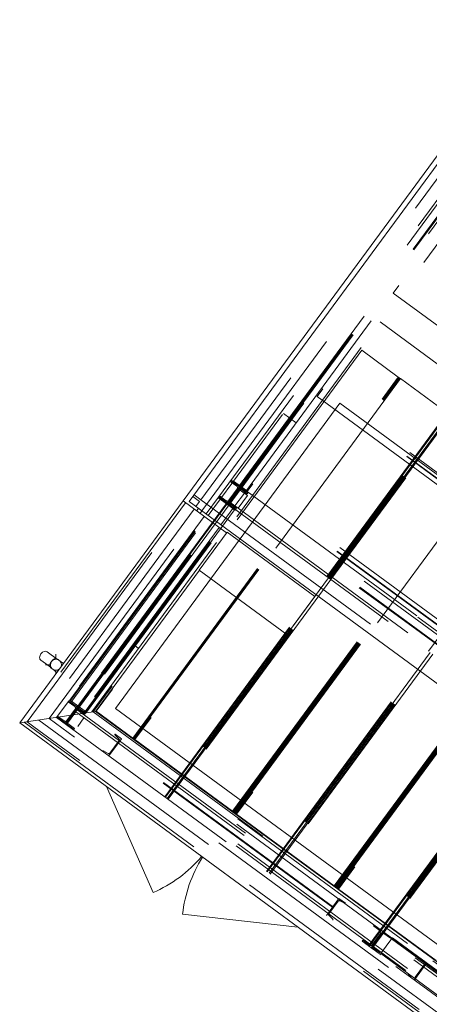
# Model space of a CAD drawing. Header units: metres. Extents: x 135583 to 135939, y 457896 to 458258.
# Tile 547 of 599: x 135729 to 135733, y 458180 to 458189. Entities that reach past the tile are written whole.
import ezdxf

# ---------------------------------------------------------------- set-up
doc = ezdxf.new("R2010")
doc.units = ezdxf.units.M
doc.linetypes.add('Hidden', pattern=[4, 2, -2])
doc.layers.add('NIEUWE INSTALLATIE', color=250, linetype='Continuous', lineweight=0)

msp = doc.modelspace()

# ---------------------------------------------------------------- linework, layer by layer
at = {"layer": 'NIEUWE INSTALLATIE'}
for p, q in [((135734.0771, 458189.3803), (135730.7142, 458184.8028)), ((135734.0878, 458189.3104), (135730.7722, 458184.7974)), ((135730.0716, 458182.8304), (135732.2031, 458185.7316)), ((135730.0716, 458182.8304), (135732.2031, 458185.7316)), ((135732.2031, 458185.7316), (135741.3902, 458178.982)), ((135732.2031, 458185.7316), (135741.3902, 458178.982)), ((135729.163, 458182.6914), (135730.7142, 458184.8028)), ((135730.7142, 458184.8028), (135731.1272, 458184.4994)), ((135730.7722, 458184.7974), (135740.9264, 458177.3373)), ((135730.8431, 458184.7081), (135730.8609, 458184.7323)), ((135730.8931, 458184.7086), (135730.8754, 458184.6844)), ((135731.1331, 458184.5074), (135730.8673, 458184.1456)), ((135731.9672, 458183.8947), (135731.1331, 458184.5074)), ((135729.8843, 458182.8017), (135730.8701, 458184.1435)), ((135730.8673, 458184.1456), (135731.7014, 458183.5328)), ((135731.7014, 458183.5328), (135731.9672, 458183.8947)), ((135729.5232, 458183.2953), (135729.4231, 458183.3689)), ((135729.3639, 458183.2883), (135729.464, 458183.2147)), ((135729.5075, 458183.2952), (135729.5075, 458183.3448)), ((135729.5788, 458183.2574), (135729.5385, 458183.287)), ((135729.4075, 458183.2448), (135729.4566, 458183.2448)), ((135729.4765, 458183.2026), (135729.5168, 458183.173)), ((135729.5075, 458183.1604), (135729.5075, 458183.1825)), ((135739.2587, 458176.0808), (135730.0716, 458182.8304)), ((135739.2587, 458176.0808), (135730.0716, 458182.8304)), ((135729.8843, 458182.8017), (135729.163, 458182.6914)), ((135739.2874, 458175.8935), (135729.8843, 458182.8017)), ((135739.3977, 458175.1721), (135729.163, 458182.6914)), ((135729.9864, 458182.0864), (135730.4291, 458181.0778)), ((135731.8047, 458180.7505), (135730.7099, 458180.8715))]:
    msp.add_line(p, q, dxfattribs=at)
at = {"layer": 'NIEUWE INSTALLATIE', "linetype": 'Hidden'}
for p, q in [((135734.1049, 458189.1985), (135730.8841, 458184.8145)), ((135734.1049, 458189.1985), (135730.8841, 458184.8145)), ((135730.8931, 458184.7086), (135734.1199, 458189.1007)), ((135730.8931, 458184.7086), (135734.1199, 458189.1007)), ((135734.1306, 458189.0308), (135731.0518, 458184.8402)), ((135734.1306, 458189.0308), (135731.0518, 458184.8402)), ((135731.1324, 458184.781), (135734.2112, 458188.9716)), ((135731.1324, 458184.781), (135734.2112, 458188.9716)), ((135731.1364, 458184.778), (135734.2152, 458188.9686)), ((135731.1364, 458184.778), (135734.2152, 458188.9686)), ((135731.1445, 458184.7721), (135734.2233, 458188.9627)), ((135731.1445, 458184.7721), (135734.2233, 458188.9627)), ((135731.1457, 458184.7712), (135734.2245, 458188.9618)), ((135731.1457, 458184.7712), (135734.2245, 458188.9618)), ((135734.2313, 458188.9568), (135731.1525, 458184.7662)), ((135734.2313, 458188.9568), (135731.1525, 458184.7662)), ((135734.2313, 458188.9568), (135731.1526, 458184.7661)), ((135734.2313, 458188.9568), (135731.1526, 458184.7661)), ((135734.0278, 458188.8486), (135731.1949, 458184.9927)), ((135734.0278, 458188.8486), (135731.1949, 458184.9927)), ((135734.0853, 458188.8063), (135731.2525, 458184.9504)), ((135734.0853, 458188.8063), (135731.2525, 458184.9504)), ((135734.0911, 458188.8021), (135731.2582, 458184.9462)), ((135734.0911, 458188.8021), (135731.2582, 458184.9462)), ((135734.0856, 458188.8091), (135731.3017, 458185.0199)), ((135734.0856, 458188.8091), (135731.3017, 458185.0199)), ((135731.2499, 458184.9494), (135734.0338, 458188.7386)), ((135731.2499, 458184.9494), (135734.0338, 458188.7386)), ((135731.3158, 458184.9039), (135734.1486, 458188.7598)), ((135731.3158, 458184.9039), (135734.1486, 458188.7598)), ((135734.184, 458188.6813), (135732.5855, 458186.5054)), ((135734.184, 458188.6813), (135732.5855, 458186.5054)), ((135734.184, 458188.6813), (135732.5855, 458186.5054)), ((135734.184, 458188.6813), (135732.5855, 458186.5054)), ((135732.0793, 458184.0853), (135735.1581, 458188.2759)), ((135732.0793, 458184.0853), (135735.1581, 458188.2759)), ((135732.0862, 458184.0802), (135735.1649, 458188.2709)), ((135732.0862, 458184.0802), (135735.1649, 458188.2709)), ((135732.0874, 458184.0794), (135735.1661, 458188.27)), ((135732.0874, 458184.0794), (135735.1661, 458188.27)), ((135735.1742, 458188.264), (135732.0955, 458184.0734)), ((135735.1742, 458188.264), (135732.0955, 458184.0734)), ((135732.1035, 458184.0675), (135735.1823, 458188.2581)), ((135732.1035, 458184.0675), (135735.1823, 458188.2581)), ((135732.1116, 458184.0616), (135735.1903, 458188.2522)), ((135732.1116, 458184.0616), (135735.1903, 458188.2522)), ((135732.1128, 458184.0607), (135735.1916, 458188.2513)), ((135732.1128, 458184.0607), (135735.1916, 458188.2513)), ((135735.1983, 458188.2463), (135732.1196, 458184.0557)), ((135735.1984, 458188.2463), (135732.1196, 458184.0557)), ((135735.1983, 458188.2463), (135732.1196, 458184.0557)), ((135735.1984, 458188.2463), (135732.1196, 458184.0557)), ((135733.0464, 458183.3748), (135736.1252, 458187.5654)), ((135733.0464, 458183.3748), (135736.1252, 458187.5654)), ((135732.7096, 458186.7796), (135732.7635, 458186.8529)), ((135732.7096, 458186.7796), (135732.7635, 458186.8529)), ((135738.4245, 458182.6939), (135732.7635, 458186.8529)), ((135738.4245, 458182.6939), (135732.7635, 458186.8529)), ((135732.7096, 458186.7796), (135738.3706, 458182.6206)), ((135732.7096, 458186.7796), (135738.3706, 458182.6206)), ((135738.396, 458182.6551), (135732.735, 458186.8141)), ((135738.396, 458182.6551), (135732.735, 458186.8141)), ((135738.3992, 458182.6594), (135732.7381, 458186.8184)), ((135738.3992, 458182.6594), (135732.7381, 458186.8184)), ((135732.5855, 458186.5054), (135741.1077, 458180.2443)), ((135732.5855, 458186.5054), (135741.1077, 458180.2443)), ((135732.5855, 458186.5054), (135741.1077, 458180.2443)), ((135732.5855, 458186.5054), (135741.1077, 458180.2443)), ((135732.4078, 458186.2636), (135729.8619, 458182.7983)), ((135732.4078, 458186.2636), (135729.8619, 458182.7983)), ((135732.4078, 458186.2636), (135729.8619, 458182.7983)), ((135732.4078, 458186.2636), (135729.8619, 458182.7983)), ((135732.4121, 458186.2357), (135729.8899, 458182.8026)), ((135732.4121, 458186.2357), (135729.8899, 458182.8026)), ((135741.8367, 458179.3364), (135732.4078, 458186.2636)), ((135741.8367, 458179.3364), (135732.4078, 458186.2636)), ((135741.8367, 458179.3364), (135732.4078, 458186.2636)), ((135741.8367, 458179.3364), (135732.4078, 458186.2636)), ((135732.7586, 458185.9811), (135732.4121, 458186.2357)), ((135732.7586, 458185.9811), (135732.4121, 458186.2357)), ((135730.2364, 458182.548), (135732.7586, 458185.9811)), ((135730.2364, 458182.548), (135732.7586, 458185.9811)), ((135730.2405, 458182.545), (135732.7627, 458185.9781)), ((135730.2405, 458182.545), (135732.7627, 458185.9781)), ((135730.2485, 458182.5391), (135732.7707, 458185.9722)), ((135730.2485, 458182.5391), (135732.7707, 458185.9722)), ((135732.7787, 458185.9663), (135730.2565, 458182.5332)), ((135732.7787, 458185.9663), (135730.2565, 458182.5332)), ((135732.7586, 458185.9811), (135732.7627, 458185.9781)), ((135732.7586, 458185.9811), (135732.7627, 458185.9781)), ((135732.7627, 458185.9781), (135732.7707, 458185.9722)), ((135732.7627, 458185.9781), (135732.7707, 458185.9722)), ((135732.7707, 458185.9722), (135732.7787, 458185.9663)), ((135732.7707, 458185.9722), (135732.7787, 458185.9663)), ((135733.7056, 458185.2854), (135732.7787, 458185.9663)), ((135733.7056, 458185.2854), (135732.7787, 458185.9663)), ((135731.9873, 458185.7964), (135732.0412, 458185.8698)), ((135731.9873, 458185.7964), (135732.0412, 458185.8698)), ((135737.6737, 458181.6719), (135732.0127, 458185.831)), ((135737.6737, 458181.6719), (135732.0127, 458185.831)), ((135737.6768, 458181.6762), (135732.0158, 458185.8352)), ((135737.6768, 458181.6762), (135732.0158, 458185.8352)), ((135737.7022, 458181.7107), (135732.0412, 458185.8698)), ((135737.7022, 458181.7107), (135732.0412, 458185.8698)), ((135731.9873, 458185.7964), (135737.6483, 458181.6374)), ((135731.9873, 458185.7964), (135737.6483, 458181.6374)), ((135731.667, 458185.6353), (135731.7879, 458185.5465)), ((135731.667, 458185.6353), (135731.7879, 458185.5465)), ((135731.1833, 458181.8523), (135733.7056, 458185.2854)), ((135731.1833, 458181.8523), (135733.7056, 458185.2854)), ((135731.1914, 458181.8464), (135733.7136, 458185.2795)), ((135731.1914, 458181.8464), (135733.7136, 458185.2795)), ((135731.1995, 458181.8405), (135733.7217, 458185.2735)), ((135731.1995, 458181.8405), (135733.7217, 458185.2735)), ((135731.2075, 458181.8345), (135733.7297, 458185.2676)), ((135731.2075, 458181.8345), (135733.7297, 458185.2676)), ((135731.2156, 458181.8286), (135733.7378, 458185.2617)), ((135731.2156, 458181.8286), (135733.7378, 458185.2617)), ((135733.7458, 458185.2558), (135731.2236, 458181.8227)), ((135733.7458, 458185.2558), (135731.2236, 458181.8227)), ((135730.9536, 458184.6642), (135731.1874, 458184.9825)), ((135730.9536, 458184.6642), (135731.1874, 458184.9825)), ((135731.1614, 458184.9892), (135731.2248, 458184.9426)), ((135731.1614, 458184.9892), (135731.2248, 458184.9426)), ((135731.3285, 458184.8789), (135731.1673, 458184.9973)), ((135731.3285, 458184.8789), (135731.1673, 458184.9973)), ((135741.0021, 458177.7781), (135731.1702, 458185.0013)), ((135741.0021, 458177.7781), (135731.1702, 458185.0013)), ((135731.1874, 458184.9825), (135731.1949, 458184.9927)), ((135731.1874, 458184.9825), (135731.1949, 458184.9927)), ((135731.3158, 458184.9039), (135731.1949, 458184.9927)), ((135731.3158, 458184.9039), (135731.1949, 458184.9927)), ((135731.3017, 458185.0199), (135731.2499, 458184.9494)), ((135731.3017, 458185.0199), (135731.2499, 458184.9494)), ((135731.3098, 458185.014), (135731.3017, 458185.0199)), ((135731.3098, 458185.014), (135731.3017, 458185.0199)), ((135731.3132, 458185.0186), (135731.3052, 458185.0246)), ((135731.3132, 458185.0186), (135731.3052, 458185.0246)), ((135731.3132, 458185.0186), (135731.3052, 458185.0246)), ((135731.3242, 458184.8938), (135731.378, 458184.9672)), ((135731.3242, 458184.8938), (135731.378, 458184.9672)), ((135737.0391, 458180.8081), (135731.378, 458184.9672)), ((135737.0391, 458180.8081), (135731.378, 458184.9672)), ((135731.2287, 458184.9175), (135731.1493, 458184.8095)), ((135731.2287, 458184.9175), (135731.1493, 458184.8095)), ((135731.1546, 458184.8056), (135731.2339, 458184.9136)), ((135731.1546, 458184.8056), (135731.2339, 458184.9136)), ((135731.2965, 458184.8776), (135731.2077, 458184.7567)), ((135731.2965, 458184.8776), (135731.2077, 458184.7567)), ((135731.236, 458184.922), (135731.2964, 458184.8776)), ((135731.236, 458184.922), (135731.2964, 458184.8776)), ((135731.2497, 458184.9491), (135731.2499, 458184.9494)), ((135731.2499, 458184.9494), (135731.2497, 458184.9491)), ((135731.2497, 458184.9491), (135731.2499, 458184.9494)), ((135731.2497, 458184.9491), (135731.2499, 458184.9494)), ((135731.2499, 458184.9494), (135731.2497, 458184.9491)), ((135731.2499, 458184.9494), (135731.2497, 458184.9491)), ((135731.2497, 458184.9491), (135731.2578, 458184.9431)), ((135731.2497, 458184.9491), (135731.2578, 458184.9431)), ((135731.2497, 458184.9491), (135731.2578, 458184.9431)), ((135731.2499, 458184.9494), (135731.258, 458184.9435)), ((135731.2499, 458184.9494), (135731.258, 458184.9435)), ((135731.2591, 458184.9175), (135731.3225, 458184.8708)), ((135731.2591, 458184.9175), (135731.3225, 458184.8708)), ((135731.3083, 458184.8937), (135731.2965, 458184.8776)), ((135731.3083, 458184.8937), (135731.2965, 458184.8776)), ((135731.3268, 458184.8553), (135731.2965, 458184.8776)), ((135731.3268, 458184.8553), (135731.2965, 458184.8776)), ((135731.3158, 458184.9039), (135731.3083, 458184.8937)), ((135731.3158, 458184.9039), (135731.3083, 458184.8937)), ((135731.3225, 458184.8708), (135731.3285, 458184.8789)), ((135731.3225, 458184.8708), (135731.3285, 458184.8789)), ((135731.3242, 458184.8938), (135736.9852, 458180.7348)), ((135731.3242, 458184.8938), (135736.9852, 458180.7348)), ((135737.0106, 458180.7693), (135731.3495, 458184.9284)), ((135737.0106, 458180.7693), (135731.3495, 458184.9284)), ((135737.0137, 458180.7736), (135731.3527, 458184.9326)), ((135737.0137, 458180.7736), (135731.3527, 458184.9326)), ((135730.7384, 458184.7851), (135729.2049, 458182.6978)), ((135730.7384, 458184.7851), (135729.2049, 458182.6978)), ((135729.2329, 458182.7021), (135730.7544, 458184.7732)), ((135729.2329, 458182.7021), (135730.7544, 458184.7732)), ((135729.5971, 458182.6827), (135731.1364, 458184.778)), ((135729.5971, 458182.6827), (135731.1364, 458184.778)), ((135729.6063, 458182.6759), (135731.1457, 458184.7711)), ((135729.6063, 458182.6759), (135731.1457, 458184.7711)), ((135729.6403, 458182.9087), (135731.0521, 458184.8304)), ((135729.6403, 458182.9087), (135731.0521, 458184.8304)), ((135729.6459, 458182.9045), (135731.0577, 458184.8263)), ((135729.6459, 458182.9045), (135731.0577, 458184.8263)), ((135729.6967, 458182.8267), (135731.1324, 458184.7809)), ((135729.6967, 458182.8267), (135731.1324, 458184.7809)), ((135731.125, 458184.7768), (135729.7131, 458182.8551)), ((135731.125, 458184.7768), (135729.7131, 458182.8551)), ((135731.1307, 458184.7726), (135729.7189, 458182.8509)), ((135731.1307, 458184.7726), (135729.7189, 458182.8509)), ((135730.8078, 458184.8457), (135730.8722, 458184.7984)), ((135730.8078, 458184.8457), (135730.8722, 458184.7984)), ((135730.884, 458184.8145), (135730.8196, 458184.8619)), ((135730.884, 458184.8145), (135730.8196, 458184.8619)), ((135730.8722, 458184.7984), (135730.8367, 458184.7501)), ((135730.8722, 458184.7984), (135730.8367, 458184.7501)), ((135730.8841, 458184.8145), (135740.9093, 458177.4492)), ((135730.8841, 458184.8145), (135740.9093, 458177.4492)), ((135731.0518, 458184.8401), (135730.9334, 458184.679)), ((135731.0518, 458184.8401), (135730.9334, 458184.679)), ((135731.0473, 458184.834), (135731.0521, 458184.8304)), ((135731.0473, 458184.834), (135731.0521, 458184.8304)), ((135731.0518, 458184.8402), (135740.8836, 458177.6169)), ((135731.0518, 458184.8402), (135740.8836, 458177.6169)), ((135731.0521, 458184.8304), (135731.0577, 458184.8263)), ((135731.0521, 458184.8304), (135731.0577, 458184.8263)), ((135731.0548, 458184.8442), (135731.216, 458184.7258)), ((135731.0548, 458184.8442), (135731.216, 458184.7258)), ((135731.0577, 458184.8263), (135731.067, 458184.8194)), ((135731.0577, 458184.8263), (135731.067, 458184.8194)), ((135731.1242, 458184.8056), (135731.0607, 458184.8522)), ((135731.1242, 458184.8056), (135731.0607, 458184.8522)), ((135731.067, 458184.8194), (135731.0674, 458184.8192)), ((135731.067, 458184.8194), (135731.0674, 458184.8192)), ((135731.0674, 458184.8192), (135731.1883, 458184.7303)), ((135731.0674, 458184.8192), (135731.1883, 458184.7303)), ((135731.2076, 458184.7567), (135731.1472, 458184.8011)), ((135731.2076, 458184.7567), (135731.1472, 458184.8011)), ((135731.2219, 458184.7338), (135731.1584, 458184.7805)), ((135731.2219, 458184.7338), (135731.1584, 458184.7805)), ((135731.238, 458184.7344), (135731.3269, 458184.8553)), ((135731.238, 458184.7344), (135731.3269, 458184.8553)), ((135733.9999, 458182.794), (135731.2803, 458184.792)), ((135733.9999, 458182.794), (135731.2803, 458184.792)), ((135734.0041, 458182.7997), (135731.2845, 458184.7977)), ((135734.0041, 458182.7997), (135731.2845, 458184.7977)), ((135734.0464, 458182.8573), (135731.3269, 458184.8553)), ((135734.0464, 458182.8573), (135731.3269, 458184.8553)), ((135730.8189, 458184.7258), (135729.3447, 458182.7192)), ((135730.8189, 458184.7258), (135729.3447, 458182.7192)), ((135729.4425, 458182.7342), (135730.8753, 458184.6844)), ((135729.4425, 458182.7342), (135730.8753, 458184.6844)), ((135731.1525, 458184.7661), (135729.6132, 458182.6708)), ((135731.1525, 458184.7661), (135729.6132, 458182.6708)), ((135729.7861, 458182.8015), (135731.198, 458184.7232)), ((135729.7861, 458182.8015), (135731.198, 458184.7232)), ((135731.2036, 458184.7191), (135729.7918, 458182.7974)), ((135731.2036, 458184.7191), (135729.7918, 458182.7974)), ((135729.7966, 458182.7938), (135731.2084, 458184.7155)), ((135729.7966, 458182.7938), (135731.2084, 458184.7155)), ((135731.2076, 458184.7567), (135731.0745, 458184.5754)), ((135731.2076, 458184.7567), (135731.0745, 458184.5754)), ((135731.1883, 458184.7303), (135731.1887, 458184.73)), ((135731.1883, 458184.7303), (135731.1887, 458184.73)), ((135731.1887, 458184.73), (135731.198, 458184.7232)), ((135731.1887, 458184.73), (135731.198, 458184.7232)), ((135731.198, 458184.7232), (135731.2036, 458184.7191)), ((135731.198, 458184.7232), (135731.2036, 458184.7191)), ((135731.2036, 458184.7191), (135731.2084, 458184.7155)), ((135731.2036, 458184.7191), (135731.2084, 458184.7155)), ((135731.2077, 458184.7567), (135731.238, 458184.7344)), ((135731.2077, 458184.7567), (135731.238, 458184.7344)), ((135731.216, 458184.7258), (135731.2219, 458184.7338)), ((135731.216, 458184.7258), (135731.2219, 458184.7338)), ((135731.238, 458184.7344), (135733.9576, 458182.7364)), ((135731.238, 458184.7344), (135733.9576, 458182.7364)), ((135730.9156, 458184.6548), (135729.6279, 458182.902)), ((135730.9156, 458184.6548), (135729.6279, 458182.902)), ((135729.648, 458182.8872), (135730.9358, 458184.64)), ((135729.648, 458182.8872), (135730.9358, 458184.64)), ((135731.0567, 458184.5512), (135729.7689, 458182.7984)), ((135731.0567, 458184.5512), (135729.7689, 458182.7984)), ((135729.8494, 458182.7964), (135731.1099, 458184.5121)), ((135729.8494, 458182.7964), (135731.1099, 458184.5121)), ((135732.1504, 458181.1418), (135734.6726, 458184.5749)), ((135732.1504, 458181.1418), (135734.6726, 458184.5749)), ((135732.1584, 458181.1359), (135734.6806, 458184.569)), ((135732.1584, 458181.1359), (135734.6806, 458184.569)), ((135732.1665, 458181.13), (135734.6887, 458184.5631)), ((135732.1665, 458181.13), (135734.6887, 458184.5631)), ((135732.1746, 458181.1241), (135734.6968, 458184.5571)), ((135732.1746, 458181.1241), (135734.6968, 458184.5571)), ((135732.1826, 458181.1182), (135734.7048, 458184.5512)), ((135732.1826, 458181.1182), (135734.7048, 458184.5512)), ((135734.7129, 458184.5453), (135732.1906, 458181.1123)), ((135734.7129, 458184.5453), (135732.1906, 458181.1123)), ((135730.54, 458181.99), (135732.0793, 458184.0852)), ((135730.54, 458181.99), (135732.0793, 458184.0852)), ((135730.5468, 458181.9849), (135732.0861, 458184.0802)), ((135730.5468, 458181.9849), (135732.0861, 458184.0802)), ((135732.0954, 458184.0734), (135730.5561, 458181.9781)), ((135732.0954, 458184.0734), (135730.5561, 458181.9781)), ((135730.5641, 458181.9722), (135732.1035, 458184.0675)), ((135730.5641, 458181.9722), (135732.1035, 458184.0675)), ((135730.5734, 458181.9654), (135732.1128, 458184.0607)), ((135730.5734, 458181.9654), (135732.1128, 458184.0607)), ((135732.1196, 458184.0556), (135730.5802, 458181.9604)), ((135732.1196, 458184.0556), (135730.5802, 458181.9604)), ((135729.8123, 458182.8236), (135730.2556, 458183.427)), ((135729.8123, 458182.8236), (135730.2556, 458183.427)), ((135730.2556, 458183.427), (135730.2927, 458183.3998)), ((135730.2556, 458183.427), (135730.2927, 458183.3998)), ((135731.507, 458181.2795), (135733.0464, 458183.3747)), ((135731.507, 458181.2795), (135733.0464, 458183.3747)), ((135731.5139, 458181.2745), (135733.0532, 458183.3697)), ((135731.5139, 458181.2745), (135733.0532, 458183.3697)), ((135733.0625, 458183.3629), (135731.5231, 458181.2676)), ((135733.0625, 458183.3629), (135731.5231, 458181.2676)), ((135731.5312, 458181.2617), (135733.0705, 458183.357)), ((135731.5312, 458181.2617), (135733.0705, 458183.357)), ((135731.5405, 458181.2549), (135733.0798, 458183.3502)), ((135731.5405, 458181.2549), (135733.0798, 458183.3502)), ((135733.0867, 458183.3451), (135731.5473, 458181.2499)), ((135733.0867, 458183.3451), (135731.5473, 458181.2499)), ((135729.6279, 458182.902), (135729.622, 458182.8939)), ((135729.6279, 458182.902), (135729.622, 458182.8939)), ((135729.785, 458182.7866), (135729.6279, 458182.902)), ((135729.785, 458182.7866), (135729.6279, 458182.902)), ((135729.6403, 458182.9087), (135729.6354, 458182.9122)), ((135729.6403, 458182.9087), (135729.6354, 458182.9122)), ((135729.6459, 458182.9045), (135729.6403, 458182.9087)), ((135729.6459, 458182.9045), (135729.6403, 458182.9087)), ((135729.6552, 458182.8977), (135729.6459, 458182.9045)), ((135729.6552, 458182.8977), (135729.6459, 458182.9045)), ((135729.6555, 458182.8975), (135729.6552, 458182.8977)), ((135729.6555, 458182.8975), (135729.6552, 458182.8977)), ((135729.7764, 458182.8086), (135729.6556, 458182.8974)), ((135729.7764, 458182.8086), (135729.6556, 458182.8974)), ((135729.6219, 458182.8939), (135729.5214, 458182.757)), ((135729.6219, 458182.8939), (135729.5214, 458182.757)), ((135729.6893, 458182.8222), (135729.61, 458182.7142)), ((135729.6893, 458182.8222), (135729.61, 458182.7142)), ((135729.6152, 458182.7103), (135729.6945, 458182.8183)), ((135729.6152, 458182.7103), (135729.6945, 458182.8183)), ((135729.622, 458182.8939), (135729.6854, 458182.8473)), ((135729.622, 458182.8939), (135729.6854, 458182.8473)), ((135729.6226, 458182.7259), (135729.6818, 458182.8065)), ((135729.6226, 458182.7259), (135729.6818, 458182.8065)), ((135729.6818, 458182.8065), (135739.3525, 458175.7017)), ((135729.6818, 458182.8065), (135739.3525, 458175.7017)), ((135729.6819, 458182.8066), (135729.6966, 458182.8267)), ((135729.6819, 458182.8066), (135729.6966, 458182.8267)), ((135729.6966, 458182.8267), (135739.3673, 458175.7218)), ((135729.6966, 458182.8267), (135739.3673, 458175.7218)), ((135729.7197, 458182.8222), (135729.7832, 458182.7755)), ((135729.7197, 458182.8222), (135729.7832, 458182.7755)), ((135729.7769, 458182.8083), (135729.7765, 458182.8086)), ((135729.7769, 458182.8083), (135729.7765, 458182.8086)), ((135729.7861, 458182.8015), (135729.7769, 458182.8083)), ((135729.7861, 458182.8015), (135729.7769, 458182.8083)), ((135729.8123, 458182.8236), (135729.785, 458182.7865)), ((135729.8123, 458182.8236), (135729.785, 458182.7865)), ((135729.3447, 458182.7192), (135739.386, 458175.342)), ((135729.3447, 458182.7192), (135739.386, 458175.342)), ((135729.4425, 458182.7342), (135729.6843, 458182.5565)), ((135729.4425, 458182.7342), (135729.6843, 458182.5565)), ((135729.5154, 458182.7488), (135729.5124, 458182.7449)), ((135729.5154, 458182.7488), (135729.5124, 458182.7449)), ((135729.5124, 458182.7449), (135739.3443, 458175.5216)), ((135729.5124, 458182.7449), (135739.3443, 458175.5216)), ((135729.5213, 458182.7569), (135729.5154, 458182.7489)), ((135729.5213, 458182.7569), (135729.5154, 458182.7489)), ((135729.5154, 458182.7489), (135729.6766, 458182.6305)), ((135729.5154, 458182.7489), (135729.6766, 458182.6305)), ((135729.5848, 458182.7103), (135729.5213, 458182.7569)), ((135729.5848, 458182.7103), (135729.5213, 458182.7569)), ((135729.6078, 458182.7058), (135729.6226, 458182.7259)), ((135729.6078, 458182.7058), (135729.6226, 458182.7259)), ((135739.2933, 458175.6211), (135729.6226, 458182.7259)), ((135739.2933, 458175.6211), (135729.6226, 458182.7259)), ((135729.7135, 458182.6592), (135729.7727, 458182.7398)), ((135729.7135, 458182.6592), (135729.7727, 458182.7398)), ((135729.7571, 458182.7823), (135729.7689, 458182.7983)), ((135729.7571, 458182.7823), (135729.7689, 458182.7983)), ((135729.7832, 458182.7755), (135729.7891, 458182.7836)), ((135729.7832, 458182.7755), (135729.7891, 458182.7836)), ((135739.284, 458175.8078), (135729.785, 458182.7865)), ((135739.284, 458175.8078), (135729.785, 458182.7865)), ((135729.7918, 458182.7974), (135729.7861, 458182.8015)), ((135729.7918, 458182.7974), (135729.7861, 458182.8015)), ((135729.7966, 458182.7938), (135729.7918, 458182.7974)), ((135729.7966, 458182.7938), (135729.7918, 458182.7974)), ((135739.2927, 458175.8585), (135729.8494, 458182.7964)), ((135739.2927, 458175.8585), (135729.8494, 458182.7964)), ((135729.8619, 458182.7983), (135739.2908, 458175.8711)), ((135729.8619, 458182.7983), (135739.2908, 458175.8711)), ((135729.8619, 458182.7983), (135739.2908, 458175.8711)), ((135729.8619, 458182.7983), (135739.2908, 458175.8711)), ((135729.8899, 458182.8026), (135730.2364, 458182.548)), ((135729.8899, 458182.8026), (135730.2364, 458182.548)), ((135729.2049, 458182.6978), (135739.3953, 458175.2111)), ((135729.2049, 458182.6978), (135739.3953, 458175.2111)), ((135729.2973, 458182.6547), (135729.2329, 458182.7021)), ((135729.2973, 458182.6547), (135729.2329, 458182.7021)), ((135739.4031, 458175.2302), (135729.2973, 458182.6547)), ((135739.4031, 458175.2302), (135729.2973, 458182.6547)), ((135729.593, 458182.6856), (135729.6078, 458182.7058)), ((135729.593, 458182.6856), (135729.6078, 458182.7058)), ((135739.2785, 458175.601), (135729.6078, 458182.7058)), ((135739.2785, 458175.601), (135729.6078, 458182.7058)), ((135729.6825, 458182.6385), (135729.619, 458182.6852)), ((135729.6825, 458182.6385), (135729.619, 458182.6852)), ((135729.6766, 458182.6305), (135729.6825, 458182.6385)), ((135729.6766, 458182.6305), (135729.6825, 458182.6385)), ((135735.3621, 458178.5678), (135729.7414, 458182.6973)), ((135735.3621, 458178.5678), (135729.7414, 458182.6973)), ((135735.3655, 458178.5723), (135729.7447, 458182.7018)), ((135735.3655, 458178.5723), (135729.7447, 458182.7018)), ((135732.4741, 458180.569), (135734.0134, 458182.6643)), ((135732.4741, 458180.569), (135734.0134, 458182.6643)), ((135732.4809, 458180.564), (135734.0203, 458182.6592)), ((135732.4809, 458180.564), (135734.0203, 458182.6592)), ((135734.0295, 458182.6524), (135732.4902, 458180.5572)), ((135734.0295, 458182.6524), (135732.4902, 458180.5572)), ((135732.4983, 458180.5512), (135734.0376, 458182.6465)), ((135732.4983, 458180.5512), (135734.0376, 458182.6465)), ((135732.5075, 458180.5444), (135734.0469, 458182.6397)), ((135732.5075, 458180.5444), (135734.0469, 458182.6397)), ((135734.0537, 458182.6347), (135732.5144, 458180.5394)), ((135734.0537, 458182.6347), (135732.5144, 458180.5394)), ((135739.1132, 458175.6293), (135729.6843, 458182.5565)), ((135739.1132, 458175.6293), (135729.6843, 458182.5565)), ((135730.0101, 458182.3792), (135730.1285, 458182.5404)), ((135730.0101, 458182.3792), (135730.1285, 458182.5404)), ((135730.1071, 458182.5257), (135730.0177, 458182.404)), ((135730.1071, 458182.5257), (135730.0177, 458182.404)), ((135730.1285, 458182.5404), (135730.0681, 458182.5848)), ((135730.1285, 458182.5404), (135730.0681, 458182.5848)), ((135730.0693, 458182.5764), (135730.1047, 458182.5418)), ((135730.0693, 458182.5764), (135730.1047, 458182.5418)), ((135730.2405, 458182.545), (135730.2364, 458182.548)), ((135730.2405, 458182.545), (135730.2364, 458182.548)), ((135730.2485, 458182.5391), (135730.2405, 458182.545)), ((135730.2485, 458182.5391), (135730.2405, 458182.545)), ((135730.2565, 458182.5333), (135730.2485, 458182.5391)), ((135730.2565, 458182.5333), (135730.2485, 458182.5391)), ((135730.2565, 458182.5332), (135731.1833, 458181.8523)), ((135730.2565, 458182.5332), (135731.1833, 458181.8523)), ((135730.0017, 458182.4016), (135729.958, 458182.4249)), ((135730.0017, 458182.4016), (135729.958, 458182.4249)), ((135731.1914, 458181.8464), (135731.1834, 458181.8523)), ((135731.1914, 458181.8464), (135731.1834, 458181.8523)), ((135731.1995, 458181.8405), (135731.1914, 458181.8464)), ((135731.1995, 458181.8405), (135731.1914, 458181.8464)), ((135731.2075, 458181.8345), (135731.1995, 458181.8405)), ((135731.2075, 458181.8345), (135731.1995, 458181.8405)), ((135731.2156, 458181.8286), (135731.2075, 458181.8345)), ((135731.2156, 458181.8286), (135731.2075, 458181.8345)), ((135731.2235, 458181.8228), (135731.2156, 458181.8286)), ((135731.2235, 458181.8228), (135731.2156, 458181.8286)), ((135731.2236, 458181.8227), (135732.1504, 458181.1418)), ((135731.2236, 458181.8227), (135732.1504, 458181.1418)), ((135732.1584, 458181.1359), (135732.1504, 458181.1418)), ((135732.1584, 458181.1359), (135732.1504, 458181.1418)), ((135732.1665, 458181.13), (135732.1584, 458181.1359)), ((135732.1665, 458181.13), (135732.1584, 458181.1359)), ((135732.1746, 458181.1241), (135732.1665, 458181.13)), ((135732.1746, 458181.1241), (135732.1665, 458181.13)), ((135732.1826, 458181.1182), (135732.1746, 458181.1241)), ((135732.1826, 458181.1182), (135732.1746, 458181.1241)), ((135732.1906, 458181.1123), (135732.1826, 458181.1182)), ((135732.1906, 458181.1123), (135732.1826, 458181.1182)), ((135732.1906, 458181.1123), (135733.1175, 458180.4313)), ((135732.1906, 458181.1123), (135733.1175, 458180.4313)), ((135732.1956, 458181.0218), (135732.0772, 458180.8606)), ((135732.1956, 458181.0218), (135732.0772, 458180.8606)), ((135732.0985, 458180.8753), (135732.1879, 458180.997)), ((135732.0985, 458180.8753), (135732.1879, 458180.997)), ((135732.256, 458180.9774), (135732.1956, 458181.0218)), ((135732.256, 458180.9774), (135732.1956, 458181.0218)), ((135732.204, 458180.9995), (135732.2476, 458180.9761)), ((135732.204, 458180.9995), (135732.2476, 458180.9761)), ((135732.1363, 458180.8246), (135732.101, 458180.8592)), ((135732.1363, 458180.8246), (135732.101, 458180.8592)), ((135732.5291, 458180.7706), (135732.5232, 458180.7625)), ((135732.5291, 458180.7706), (135732.5232, 458180.7625)), ((135732.5232, 458180.7625), (135732.5866, 458180.7159)), ((135732.5232, 458180.7625), (135732.5866, 458180.7159)), ((135732.5905, 458180.6907), (135732.5111, 458180.5827)), ((135732.5905, 458180.6907), (135732.5111, 458180.5827)), ((135732.5164, 458180.5789), (135732.5957, 458180.6869)), ((135732.5164, 458180.5789), (135732.5957, 458180.6869)), ((135732.6209, 458180.6907), (135732.6843, 458180.6441)), ((135732.6209, 458180.6907), (135732.6843, 458180.6441)), ((135732.6843, 458180.6441), (135732.6903, 458180.6521)), ((135732.6843, 458180.6441), (135732.6903, 458180.6521)), ((135732.4225, 458180.6255), (135732.4166, 458180.6174)), ((135732.4225, 458180.6255), (135732.4166, 458180.6174)), ((135732.4166, 458180.6174), (135732.5778, 458180.499)), ((135732.4166, 458180.6174), (135732.5778, 458180.499)), ((135732.486, 458180.5789), (135732.4225, 458180.6255)), ((135732.486, 458180.5789), (135732.4225, 458180.6255)), ((135732.5996, 458180.5072), (135732.689, 458180.6289)), ((135732.5996, 458180.5072), (135732.689, 458180.6289)), ((135732.689, 458180.6289), (135732.6958, 458180.6382)), ((135732.689, 458180.6289), (135732.6958, 458180.6382)), ((135732.6958, 458180.6382), (135732.6949, 458180.637)), ((135732.6958, 458180.6382), (135732.6949, 458180.637)), ((135732.6958, 458180.6382), (135732.6999, 458180.6438)), ((135732.6958, 458180.6382), (135732.6999, 458180.6438)), ((135732.6958, 458180.6382), (135735.4153, 458178.6402)), ((135732.6958, 458180.6382), (135735.4153, 458178.6402)), ((135732.6999, 458180.6438), (135732.7035, 458180.6486)), ((135732.6999, 458180.6438), (135732.7035, 458180.6486)), ((135732.7017, 458180.6462), (135732.6999, 458180.6438)), ((135732.7017, 458180.6462), (135732.6999, 458180.6438)), ((135732.6999, 458180.6438), (135735.4195, 458178.6458)), ((135732.6999, 458180.6438), (135735.4195, 458178.6458)), ((135732.7035, 458180.6486), (135735.423, 458178.6506)), ((135732.7035, 458180.6486), (135735.423, 458178.6506)), ((135732.5837, 458180.5071), (135732.5202, 458180.5537)), ((135732.5837, 458180.5071), (135732.5202, 458180.5537)), ((135732.5778, 458180.499), (135732.5837, 458180.5071)), ((135732.5778, 458180.499), (135732.5837, 458180.5071)), ((135732.5851, 458180.4875), (135732.5886, 458180.4923)), ((135732.5851, 458180.4875), (135732.5886, 458180.4923)), ((135732.5886, 458180.4923), (135732.5869, 458180.4899)), ((135732.5886, 458180.4923), (135732.5869, 458180.4899)), ((135732.5886, 458180.4923), (135732.5927, 458180.4979)), ((135732.5886, 458180.4923), (135732.5927, 458180.4979)), ((135735.3082, 458178.4943), (135732.5886, 458180.4923)), ((135735.3082, 458178.4943), (135732.5886, 458180.4923)), ((135732.5927, 458180.4979), (135732.5996, 458180.5072)), ((135732.5927, 458180.4979), (135732.5996, 458180.5072)), ((135732.5927, 458180.4979), (135735.3123, 458178.4999)), ((135732.5927, 458180.4979), (135735.3123, 458178.4999)), ((135732.5936, 458180.4992), (135732.5928, 458180.498)), ((135732.5936, 458180.4992), (135732.5928, 458180.498)), ((135732.9113, 458180.2478), (135733.0297, 458180.409)), ((135732.9113, 458180.2478), (135733.0297, 458180.409)), ((135733.0083, 458180.3943), (135732.9189, 458180.2726)), ((135733.0083, 458180.3943), (135732.9189, 458180.2726)), ((135732.9705, 458180.445), (135733.0059, 458180.4103)), ((135732.9705, 458180.445), (135733.0059, 458180.4103)), ((135732.9029, 458180.2701), (135732.8592, 458180.2935)), ((135732.9029, 458180.2701), (135732.8592, 458180.2935))]:
    msp.add_line(p, q, dxfattribs=at)
at = {"layer": 'NIEUWE INSTALLATIE', "flags": 128}
for points in [[(135729.5247, 458183.2972), (135729.526, 458183.2963), (135729.5272, 458183.2953), (135729.5284, 458183.2945), (135729.5296, 458183.2936), (135729.5306, 458183.2928), (135729.5317, 458183.2921), (135729.5326, 458183.2914), (135729.5335, 458183.2907), (135729.5343, 458183.2901)], [(135729.466, 458183.2103), (135729.4647, 458183.2112), (135729.4635, 458183.2122), (135729.4626, 458183.2128)], [(135729.5378, 458183.2021), (135729.5361, 458183.2009), (135729.5343, 458183.1998)], [(135729.5586, 458183.2333), (135729.5581, 458183.2312), (135729.5575, 458183.2292), (135729.5568, 458183.2272)]]:
    msp.add_lwpolyline(points, dxfattribs=at)
at = {"layer": 'NIEUWE INSTALLATIE'}
for centre, radius, start, end in [((135729.5075, 458183.2448), 0.0524, 143.696, 306.96933), ((135729.9125, 458182.2549), 1.2855, 293.696, 319.54827), ((135731.9876, 458180.7303), 1.2855, 147.84373, 173.696)]:
    msp.add_arc(centre, radius, start, end, dxfattribs=at)
at = {"layer": 'NIEUWE INSTALLATIE', "linetype": 'Hidden'}
msp.add_arc((135732.4966, 458180.5934), 0.018, 233.696, 323.696, dxfattribs=at)
msp.add_arc((135732.4966, 458180.5934), 0.018, 233.696, 323.696, dxfattribs=at)
for centre, major_axis, start_param, end_param in [((135731.2142, 458184.9281), (-0.0171, 0.0056), 2.82478, 4.395577), ((135731.2142, 458184.9281), (-0.0171, 0.0056), 2.82478, 4.395577), ((135731.2484, 458184.903), (-0.0179, 0.0015), 4.163753, 5.734549), ((135731.2484, 458184.903), (-0.0179, 0.0015), 4.163753, 5.734549), ((135731.1348, 458184.8201), (0, 0.018), 2.507968, 4.078765), ((135731.1348, 458184.8201), (0, 0.018), 2.507968, 4.078765), ((135731.1691, 458184.795), (0.0161, 0.0081), 2.039382, 3.610179), ((135731.1691, 458184.795), (0.0161, 0.0081), 2.039382, 3.610179), ((135729.6748, 458182.8328), (0.0015, 0.0179), 4.163753, 5.734549), ((135729.6748, 458182.8328), (0.0015, 0.0179), 4.163753, 5.734549), ((135729.709, 458182.8076), (-0.0171, 0.0056), 4.395577, 5.966373), ((135729.709, 458182.8076), (-0.0171, 0.0056), 4.395577, 5.966373), ((135729.5954, 458182.7248), (0.0138, 0.0116), 3.378355, 4.949151), ((135729.5954, 458182.7248), (0.0138, 0.0116), 3.378355, 4.949151), ((135729.6297, 458182.6997), (-0.0081, 0.0161), 0.468586, 2.039382), ((135729.6297, 458182.6997), (-0.0081, 0.0161), 0.468586, 2.039382), ((135730.0729, 458182.5813), (0.00187, 0.0057), 1.253984, 2.82478), ((135730.0729, 458182.5813), (0.00187, 0.0057), 1.253984, 2.82478), ((135730.0979, 458182.5325), (-0.00981, 0.006), 3.056604, 4.627401), ((135730.0979, 458182.5325), (-0.00981, 0.006), 3.056604, 4.627401), ((135729.9545, 458182.4201), (0.00187, 0.0057), 5.966373, 7.537169), ((135729.9545, 458182.4201), (0.00187, 0.0057), 5.966373, 7.537169), ((135730.0085, 458182.4108), (0.001, 0.0115), 2.592957, 4.163753), ((135730.0085, 458182.4108), (0.001, 0.0115), 2.592957, 4.163753), ((135732.1972, 458180.9902), (-0.00872, 0.00749), 4.788276, 6.359072), ((135732.1972, 458180.9902), (-0.00872, 0.00749), 4.788276, 6.359072), ((135732.2512, 458180.9809), (0.00598, 0.00045), 4.002878, 5.573674), ((135732.2512, 458180.9809), (0.00598, 0.00045), 4.002878, 5.573674), ((135732.1078, 458180.8685), (0.0018, 0.0114), 1.093109, 2.663905), ((135732.1078, 458180.8685), (0.0018, 0.0114), 1.093109, 2.663905), ((135732.1328, 458180.8197), (0.00422, 0.00426), 4.859224, 6.430021), ((135732.1328, 458180.8197), (0.00422, 0.00426), 4.859224, 6.430021), ((135732.576, 458180.7014), (0.0172, 0.0055), 5.34185, 6.912647), ((135732.576, 458180.7014), (0.0172, 0.0055), 5.34185, 6.912647), ((135732.6102, 458180.6762), (-0.0171, 0.0056), 4.395577, 5.966373), ((135732.6102, 458180.6762), (-0.0171, 0.0056), 4.395577, 5.966373), ((135732.5309, 458180.5682), (-0.0177, 0.0035), 5.843884, 7.41468), ((135732.5309, 458180.5682), (-0.0177, 0.0035), 5.843884, 7.41468), ((135732.9741, 458180.4498), (0.00459, 0.00387), 1.807559, 3.378355), ((135732.9741, 458180.4498), (0.00459, 0.00387), 1.807559, 3.378355), ((135732.9991, 458180.4011), (-0.0109, 0.0036), 2.82478, 4.395577), ((135732.9991, 458180.4011), (-0.0109, 0.0036), 2.82478, 4.395577), ((135732.8557, 458180.2887), (-0.00045, 0.00598), 5.573674, 7.14447), ((135732.8557, 458180.2887), (-0.00045, 0.00598), 5.573674, 7.14447), ((135732.9097, 458180.2794), (0.0115, 0.0009), 4.002878, 5.573674), ((135732.9097, 458180.2794), (0.0115, 0.0009), 4.002878, 5.573674)]:
    msp.add_ellipse(centre, major_axis=major_axis, ratio=1, start_param=start_param, end_param=end_param, dxfattribs=at)
at = {"layer": 'NIEUWE INSTALLATIE'}
for centre, major_axis, ratio, start_param, end_param in [((135729.3935, 458183.3286), (0.0296, 0.0403), 0.707107, 0, 1.570796), ((135729.3935, 458183.3286), (0.0296, 0.0403), 0.707107, 1.570796, 3.141593), ((135729.4936, 458183.255), (0.0296, 0.0403), 0.707107, 1.570796, 3.141593), ((135729.4936, 458183.255), (0.031, 0.0422), 0.707107, 1.570796, 3.336177), ((135729.4936, 458183.255), (0.031, 0.0422), 0.707107, 0, 1.570796), ((135729.4936, 458183.255), (0.0296, 0.0403), 0.707107, 0, 1.570796), ((135729.5075, 458183.2448), (-0.0523, 0.0038), 1, 2.87205, 5.721708)]:
    msp.add_ellipse(centre, major_axis=major_axis, ratio=ratio, start_param=start_param, end_param=end_param, dxfattribs=at)

doc.saveas('drawing.dxf')
